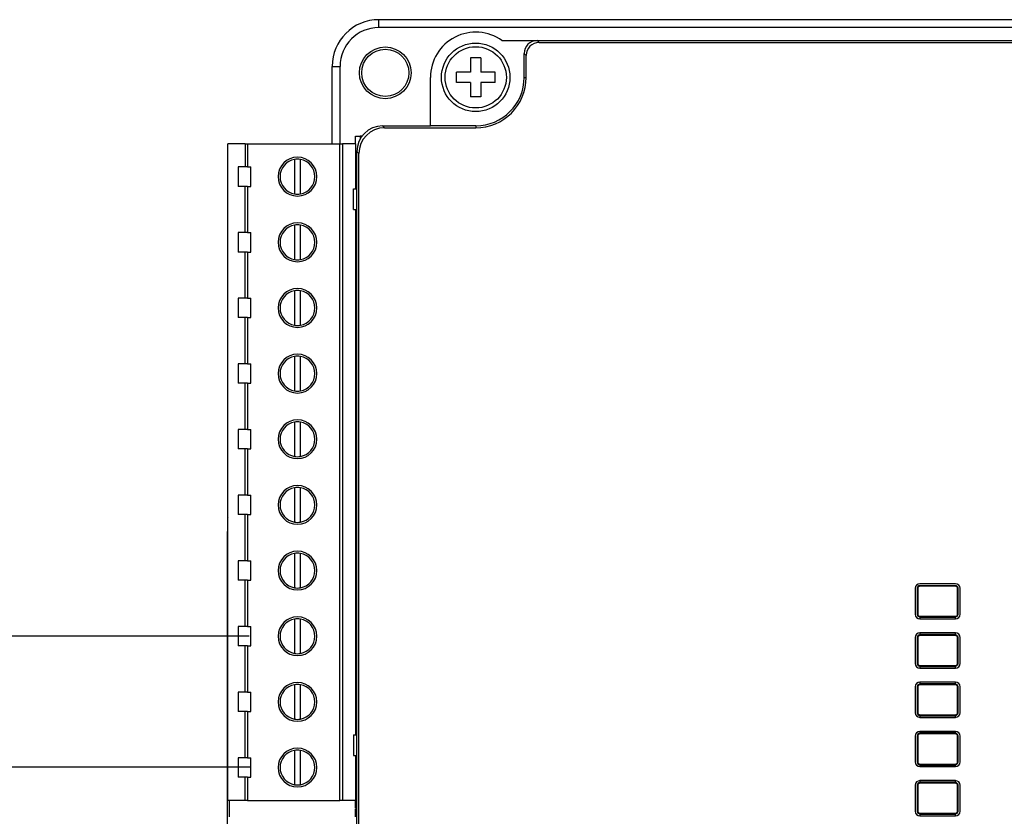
# Model space of a CAD drawing. Header units: millimetres. Extents: x -7023 to 53801, y 9849 to 33561.
# Tile 479 of 537: x 29309 to 29384, y 27378 to 27439. Entities that reach past the tile are written whole.
import ezdxf

# ---------------------------------------------------------------- set-up
doc = ezdxf.new("R2010")
doc.units = ezdxf.units.MM
doc.layers.add('IE_SKD', color=6, linetype='Continuous')

# ---------------------------------------------------------------- blocks, each defined once
blk = doc.blocks.new('Modul kontroli HID X100')
at = {"layer": 'IE_SKD', "linetype": 'Continuous', "lineweight": 25}
for p, q in [((-24131.167, -33193.704), (-24131.167, -33193.093)), ((-24081.05, -33193.093), (-24131.167, -33193.093)), ((-24081.05, -33193.704), (-24131.167, -33193.704)), ((-24121.635, -33194.704), (-24118.919, -33194.704)), ((-24118.919, -33194.704), (-24118.766, -33194.857)), ((-24118.919, -33194.704), (-24105.967, -33194.704)), ((-24118.766, -33194.857), (-24002.568, -33194.857)), ((-24105.967, -33194.704), (-24015.367, -33194.704)), ((-24123.267, -33196.054), (-24124.067, -33196.054)), ((-24124.067, -33196.054), (-24124.067, -33197.154)), ((-24123.267, -33196.054), (-24123.267, -33197.154)), ((-24119.764, -33195.855), (-24119.917, -33195.702)), ((-24119.917, -33197.554), (-24119.917, -33195.702)), ((-24119.764, -33197.554), (-24119.764, -33195.855)), ((-24134.779, -33196.704), (-24134.167, -33196.704)), ((-24134.779, -33202.698), (-24134.779, -33196.704)), ((-24134.167, -33202.698), (-24134.167, -33196.704)), ((-24127.167, -33201.304), (-24127.167, -33197.554)), ((-24124.067, -33197.154), (-24125.167, -33197.154)), ((-24125.167, -33197.954), (-24125.167, -33197.154)), ((-24122.167, -33197.154), (-24123.267, -33197.154)), ((-24122.167, -33197.954), (-24122.167, -33197.154)), ((-24119.917, -33197.554), (-24119.764, -33197.554)), ((-24124.067, -33197.954), (-24125.167, -33197.954)), ((-24124.067, -33197.954), (-24124.067, -33199.054)), ((-24123.267, -33197.954), (-24123.267, -33199.054)), ((-24122.167, -33197.954), (-24123.267, -33197.954)), ((-24123.267, -33199.054), (-24124.067, -33199.054)), ((-24130.871, -33201.304), (-24130.718, -33201.457)), ((-24130.871, -33201.304), (-24127.167, -33201.304)), ((-24123.667, -33201.304), (-24127.167, -33201.304)), ((-24123.667, -33201.304), (-24123.667, -33201.457)), ((-24132.96, -33202.698), (-24132.96, -33202.098)), ((-24132.96, -33202.098), (-24132.615, -33202.098)), ((-24132.465, -33202.098), (-24132.615, -33202.098)), ((-24132.615, -33202.098), (-24132.615, -33202.329)), ((-24130.718, -33201.457), (-24123.667, -33201.457)), ((-24142.86, -33253.498), (-24142.86, -33202.698)), ((-24141.515, -33202.698), (-24142.86, -33202.698)), ((-24141.515, -33202.698), (-24141.515, -33204.488)), ((-24141.515, -33202.698), (-24141.334, -33202.698)), ((-24141.334, -33202.698), (-24141.334, -33204.488)), ((-24141.334, -33202.698), (-24134.186, -33202.698)), ((-24134.186, -33253.498), (-24134.186, -33202.698)), ((-24134.186, -33202.698), (-24133.989, -33202.698)), ((-24133.989, -33202.698), (-24133.989, -33253.498)), ((-24132.96, -33202.698), (-24133.989, -33202.698)), ((-24132.96, -33202.698), (-24132.96, -33206.178)), ((-24132.714, -33203.454), (-24132.867, -33203.301)), ((-24132.867, -33306.108), (-24132.867, -33203.301)), ((-24132.714, -33305.955), (-24132.714, -33203.454)), ((-24137.69, -33203.908), (-24137.69, -33206.568)), ((-24137.231, -33206.568), (-24137.231, -33203.908)), ((-24132.96, -33204.363), (-24132.867, -33204.363)), ((-24142.06, -33204.488), (-24142.06, -33205.988)), ((-24141.515, -33204.488), (-24142.06, -33204.488)), ((-24141.334, -33204.488), (-24141.515, -33204.488)), ((-24141.334, -33204.488), (-24141.06, -33204.488)), ((-24141.06, -33205.988), (-24141.06, -33204.488)), ((-24141.515, -33205.988), (-24142.06, -33205.988)), ((-24141.515, -33209.568), (-24141.515, -33205.988)), ((-24141.334, -33205.988), (-24141.515, -33205.988)), ((-24141.334, -33205.988), (-24141.334, -33209.568)), ((-24141.334, -33205.988), (-24141.06, -33205.988)), ((-24133.136, -33207.778), (-24133.136, -33206.178)), ((-24133.136, -33206.178), (-24132.867, -33206.178)), ((-24132.96, -33206.113), (-24132.867, -33206.113)), ((-24133.136, -33207.778), (-24132.867, -33207.778)), ((-24132.96, -33207.778), (-24132.96, -33248.418)), ((-24137.69, -33208.988), (-24137.69, -33211.648)), ((-24137.231, -33211.648), (-24137.231, -33208.988)), ((-24142.06, -33209.568), (-24142.06, -33211.068)), ((-24141.515, -33209.568), (-24142.06, -33209.568)), ((-24141.334, -33209.568), (-24141.515, -33209.568)), ((-24141.334, -33209.568), (-24141.06, -33209.568)), ((-24141.06, -33211.068), (-24141.06, -33209.568)), ((-24132.96, -33209.443), (-24132.867, -33209.443)), ((-24141.515, -33211.068), (-24142.06, -33211.068)), ((-24141.515, -33214.648), (-24141.515, -33211.068)), ((-24141.334, -33211.068), (-24141.515, -33211.068)), ((-24141.334, -33211.068), (-24141.334, -33214.648)), ((-24141.334, -33211.068), (-24141.06, -33211.068)), ((-24132.96, -33211.193), (-24132.867, -33211.193)), ((-24137.69, -33214.068), (-24137.69, -33216.728)), ((-24137.231, -33216.728), (-24137.231, -33214.068)), ((-24142.06, -33214.648), (-24142.06, -33216.148)), ((-24141.515, -33214.648), (-24142.06, -33214.648)), ((-24141.334, -33214.648), (-24141.515, -33214.648)), ((-24141.334, -33214.648), (-24141.06, -33214.648)), ((-24141.06, -33216.148), (-24141.06, -33214.648)), ((-24132.96, -33214.523), (-24132.867, -33214.523)), ((-24141.515, -33216.148), (-24142.06, -33216.148)), ((-24141.515, -33219.728), (-24141.515, -33216.148)), ((-24141.334, -33216.148), (-24141.515, -33216.148)), ((-24141.334, -33216.148), (-24141.334, -33219.728)), ((-24141.334, -33216.148), (-24141.06, -33216.148)), ((-24132.96, -33216.273), (-24132.867, -33216.273)), ((-24137.69, -33219.148), (-24137.69, -33221.808)), ((-24137.231, -33221.808), (-24137.231, -33219.148)), ((-24132.96, -33219.603), (-24132.867, -33219.603)), ((-24142.06, -33219.728), (-24142.06, -33221.228)), ((-24141.515, -33219.728), (-24142.06, -33219.728)), ((-24141.334, -33219.728), (-24141.515, -33219.728)), ((-24141.334, -33219.728), (-24141.06, -33219.728)), ((-24141.06, -33221.228), (-24141.06, -33219.728)), ((-24141.515, -33221.228), (-24142.06, -33221.228)), ((-24141.515, -33224.808), (-24141.515, -33221.228)), ((-24141.334, -33221.228), (-24141.515, -33221.228)), ((-24141.334, -33221.228), (-24141.334, -33224.808)), ((-24141.334, -33221.228), (-24141.06, -33221.228)), ((-24132.96, -33221.353), (-24132.867, -33221.353)), ((-24137.69, -33224.228), (-24137.69, -33226.888)), ((-24137.231, -33226.888), (-24137.231, -33224.228)), ((-24142.06, -33224.808), (-24142.06, -33226.308)), ((-24141.515, -33224.808), (-24142.06, -33224.808)), ((-24141.334, -33224.808), (-24141.515, -33224.808)), ((-24141.334, -33224.808), (-24141.06, -33224.808)), ((-24141.06, -33226.308), (-24141.06, -33224.808)), ((-24132.96, -33224.683), (-24132.867, -33224.683)), ((-24141.515, -33226.308), (-24142.06, -33226.308)), ((-24141.515, -33229.888), (-24141.515, -33226.308)), ((-24141.334, -33226.308), (-24141.515, -33226.308)), ((-24141.334, -33226.308), (-24141.334, -33229.888)), ((-24141.334, -33226.308), (-24141.06, -33226.308)), ((-24132.96, -33226.433), (-24132.867, -33226.433)), ((-24137.69, -33229.308), (-24137.69, -33231.968)), ((-24137.231, -33231.968), (-24137.231, -33229.308)), ((-24142.06, -33229.888), (-24142.06, -33231.388)), ((-24141.515, -33229.888), (-24142.06, -33229.888)), ((-24141.334, -33229.888), (-24141.515, -33229.888)), ((-24141.334, -33229.888), (-24141.06, -33229.888)), ((-24141.06, -33231.388), (-24141.06, -33229.888)), ((-24132.96, -33229.763), (-24132.867, -33229.763)), ((-24142.867, -33231.704), (-24142.867, -33232.704)), ((-24142.86, -33231.704), (-24142.867, -33231.704)), ((-24141.515, -33231.388), (-24142.06, -33231.388)), ((-24141.515, -33234.968), (-24141.515, -33231.388)), ((-24141.334, -33231.388), (-24141.515, -33231.388)), ((-24141.334, -33231.388), (-24141.334, -33234.968)), ((-24141.334, -33231.388), (-24141.06, -33231.388)), ((-24132.96, -33231.513), (-24132.867, -33231.513)), ((-24142.867, -33276.704), (-24142.867, -33232.704)), ((-24137.69, -33234.388), (-24137.69, -33237.048)), ((-24137.231, -33237.048), (-24137.231, -33234.388)), ((-24132.96, -33234.843), (-24132.867, -33234.843)), ((-24142.06, -33234.968), (-24142.06, -33236.468)), ((-24141.515, -33234.968), (-24142.06, -33234.968)), ((-24141.334, -33234.968), (-24141.515, -33234.968)), ((-24141.334, -33234.968), (-24141.06, -33234.968)), ((-24141.06, -33236.468), (-24141.06, -33234.968)), ((-24141.515, -33236.468), (-24142.06, -33236.468)), ((-24141.515, -33240.048), (-24141.515, -33236.468)), ((-24141.334, -33236.468), (-24141.515, -33236.468)), ((-24141.334, -33236.468), (-24141.334, -33240.048)), ((-24141.334, -33236.468), (-24141.06, -33236.468)), ((-24132.96, -33236.593), (-24132.867, -33236.593)), ((-24089.657, -33237.088), (-24089.657, -33239.098)), ((-24089.457, -33237.088), (-24089.501, -33237.088)), ((-24089.501, -33237.088), (-24089.501, -33239.098)), ((-24089.457, -33237.088), (-24089.457, -33239.098)), ((-24086.541, -33236.732), (-24089.301, -33236.732)), ((-24089.301, -33236.888), (-24089.301, -33236.932)), ((-24086.541, -33236.888), (-24089.301, -33236.888)), ((-24086.541, -33236.932), (-24089.301, -33236.932)), ((-24086.541, -33236.932), (-24086.541, -33236.888)), ((-24086.385, -33239.098), (-24086.385, -33237.088)), ((-24086.341, -33237.088), (-24086.385, -33237.088)), ((-24086.341, -33239.098), (-24086.341, -33237.088)), ((-24086.185, -33239.098), (-24086.185, -33237.088)), ((-24137.69, -33239.468), (-24137.69, -33242.128)), ((-24137.231, -33242.128), (-24137.231, -33239.468)), ((-24089.501, -33239.098), (-24089.457, -33239.098)), ((-24089.301, -33239.254), (-24086.541, -33239.254)), ((-24089.301, -33239.254), (-24089.301, -33239.298)), ((-24089.266, -33239.332), (-24089.301, -33239.298)), ((-24089.301, -33239.298), (-24089.301, -33239.454)), ((-24089.301, -33239.454), (-24086.541, -33239.454)), ((-24089.266, -33239.332), (-24086.576, -33239.332)), ((-24089.266, -33239.454), (-24089.266, -33239.332)), ((-24086.576, -33239.332), (-24086.541, -33239.298)), ((-24086.576, -33239.332), (-24086.576, -33239.454)), ((-24086.541, -33239.298), (-24086.541, -33239.254)), ((-24086.541, -33239.454), (-24086.541, -33239.298)), ((-24086.385, -33239.098), (-24086.341, -33239.098)), ((-24142.06, -33240.048), (-24142.06, -33241.548)), ((-24141.515, -33240.048), (-24142.06, -33240.048)), ((-24141.334, -33240.048), (-24141.515, -33240.048)), ((-24141.334, -33240.048), (-24141.06, -33240.048)), ((-24141.06, -33241.548), (-24141.06, -33240.048)), ((-24132.96, -33239.923), (-24132.867, -33239.923)), ((-24089.657, -33240.898), (-24089.657, -33242.908)), ((-24089.457, -33240.898), (-24089.501, -33240.898)), ((-24089.501, -33240.898), (-24089.501, -33242.908)), ((-24089.457, -33240.898), (-24089.457, -33242.908)), ((-24089.301, -33240.542), (-24089.301, -33240.698)), ((-24086.541, -33240.542), (-24089.301, -33240.542)), ((-24089.266, -33240.663), (-24089.301, -33240.698)), ((-24089.301, -33240.698), (-24089.301, -33240.742)), ((-24086.541, -33240.742), (-24089.301, -33240.742)), ((-24089.266, -33240.663), (-24089.266, -33240.542)), ((-24086.576, -33240.663), (-24089.266, -33240.663)), ((-24086.576, -33240.542), (-24086.576, -33240.663)), ((-24086.576, -33240.663), (-24086.541, -33240.698)), ((-24086.541, -33240.698), (-24086.541, -33240.542)), ((-24086.541, -33240.742), (-24086.541, -33240.698)), ((-24086.385, -33242.908), (-24086.385, -33240.898)), ((-24086.341, -33240.898), (-24086.385, -33240.898)), ((-24086.341, -33242.908), (-24086.341, -33240.898)), ((-24086.185, -33242.908), (-24086.185, -33240.898)), ((-24141.515, -33241.548), (-24142.06, -33241.548)), ((-24141.515, -33245.128), (-24141.515, -33241.548)), ((-24141.334, -33241.548), (-24141.515, -33241.548)), ((-24141.334, -33241.548), (-24141.334, -33245.128)), ((-24141.334, -33241.548), (-24141.06, -33241.548)), ((-24132.96, -33241.673), (-24132.867, -33241.673)), ((-24089.501, -33242.908), (-24089.457, -33242.908)), ((-24089.301, -33243.064), (-24086.541, -33243.064)), ((-24089.301, -33243.064), (-24089.301, -33243.108)), ((-24089.266, -33243.142), (-24089.301, -33243.108)), ((-24089.301, -33243.108), (-24089.301, -33243.264)), ((-24089.301, -33243.264), (-24086.541, -33243.264)), ((-24089.266, -33243.142), (-24086.576, -33243.142)), ((-24089.266, -33243.264), (-24089.266, -33243.142)), ((-24086.576, -33243.142), (-24086.541, -33243.108)), ((-24086.576, -33243.142), (-24086.576, -33243.264)), ((-24086.541, -33243.108), (-24086.541, -33243.064)), ((-24086.541, -33243.264), (-24086.541, -33243.108)), ((-24086.385, -33242.908), (-24086.341, -33242.908)), ((-24137.69, -33244.548), (-24137.69, -33247.208)), ((-24137.231, -33247.208), (-24137.231, -33244.548)), ((-24089.657, -33244.708), (-24089.657, -33246.718)), ((-24089.501, -33244.708), (-24089.501, -33246.718)), ((-24089.457, -33244.708), (-24089.501, -33244.708)), ((-24089.457, -33244.708), (-24089.457, -33246.718)), ((-24089.301, -33244.352), (-24089.301, -33244.508)), ((-24086.541, -33244.352), (-24089.301, -33244.352)), ((-24089.266, -33244.473), (-24089.301, -33244.508)), ((-24089.301, -33244.508), (-24089.301, -33244.552)), ((-24086.541, -33244.552), (-24089.301, -33244.552)), ((-24089.266, -33244.473), (-24089.266, -33244.352)), ((-24086.576, -33244.473), (-24089.266, -33244.473)), ((-24086.576, -33244.352), (-24086.576, -33244.473)), ((-24086.576, -33244.473), (-24086.541, -33244.508)), ((-24086.541, -33244.508), (-24086.541, -33244.352)), ((-24086.541, -33244.552), (-24086.541, -33244.508)), ((-24086.385, -33246.718), (-24086.385, -33244.708)), ((-24086.341, -33244.708), (-24086.385, -33244.708)), ((-24086.341, -33246.718), (-24086.341, -33244.708)), ((-24086.185, -33246.718), (-24086.185, -33244.708)), ((-24142.06, -33245.128), (-24142.06, -33246.628)), ((-24141.515, -33245.128), (-24142.06, -33245.128)), ((-24141.334, -33245.128), (-24141.515, -33245.128)), ((-24141.334, -33245.128), (-24141.06, -33245.128)), ((-24141.06, -33246.628), (-24141.06, -33245.128)), ((-24132.96, -33245.003), (-24132.867, -33245.003)), ((-24141.515, -33246.628), (-24142.06, -33246.628)), ((-24141.515, -33250.208), (-24141.515, -33246.628)), ((-24141.334, -33246.628), (-24141.515, -33246.628)), ((-24141.334, -33246.628), (-24141.334, -33250.208)), ((-24141.334, -33246.628), (-24141.06, -33246.628)), ((-24132.96, -33246.753), (-24132.867, -33246.753)), ((-24089.501, -33246.718), (-24089.457, -33246.718)), ((-24089.301, -33246.874), (-24086.541, -33246.874)), ((-24089.301, -33246.874), (-24089.301, -33246.918)), ((-24089.266, -33246.952), (-24089.301, -33246.918)), ((-24089.301, -33246.918), (-24089.301, -33247.074)), ((-24089.301, -33247.074), (-24086.541, -33247.074)), ((-24089.266, -33246.952), (-24086.576, -33246.952)), ((-24089.266, -33247.074), (-24089.266, -33246.952)), ((-24086.576, -33246.952), (-24086.541, -33246.918)), ((-24086.576, -33246.952), (-24086.576, -33247.074)), ((-24086.541, -33246.918), (-24086.541, -33246.874)), ((-24086.541, -33247.074), (-24086.541, -33246.918)), ((-24086.385, -33246.718), (-24086.341, -33246.718)), ((-24133.136, -33248.418), (-24133.136, -33250.018)), ((-24133.136, -33248.418), (-24132.867, -33248.418)), ((-24089.657, -33248.518), (-24089.657, -33250.528)), ((-24089.457, -33248.518), (-24089.501, -33248.518)), ((-24089.501, -33248.518), (-24089.501, -33250.528)), ((-24089.457, -33248.518), (-24089.457, -33250.528)), ((-24089.301, -33248.162), (-24089.301, -33248.318)), ((-24086.541, -33248.162), (-24089.301, -33248.162)), ((-24089.266, -33248.283), (-24089.301, -33248.318)), ((-24089.301, -33248.318), (-24089.301, -33248.362)), ((-24086.541, -33248.362), (-24089.301, -33248.362)), ((-24089.266, -33248.283), (-24089.266, -33248.162)), ((-24086.576, -33248.283), (-24089.266, -33248.283)), ((-24086.576, -33248.162), (-24086.576, -33248.283)), ((-24086.576, -33248.283), (-24086.541, -33248.318)), ((-24086.541, -33248.318), (-24086.541, -33248.162)), ((-24086.541, -33248.362), (-24086.541, -33248.318)), ((-24086.341, -33248.518), (-24086.385, -33248.518)), ((-24086.385, -33250.528), (-24086.385, -33248.518)), ((-24086.341, -33250.528), (-24086.341, -33248.518)), ((-24086.185, -33250.528), (-24086.185, -33248.518)), ((-24137.69, -33249.628), (-24137.69, -33252.288)), ((-24137.231, -33252.288), (-24137.231, -33249.628)), ((-24133.136, -33250.018), (-24132.867, -33250.018)), ((-24132.96, -33250.018), (-24132.96, -33253.498)), ((-24132.96, -33250.083), (-24132.867, -33250.083)), ((-24142.06, -33250.208), (-24142.06, -33251.708)), ((-24141.515, -33250.208), (-24142.06, -33250.208)), ((-24141.334, -33250.208), (-24141.515, -33250.208)), ((-24141.334, -33250.208), (-24141.06, -33250.208)), ((-24141.06, -33251.708), (-24141.06, -33250.208)), ((-24089.501, -33250.528), (-24089.457, -33250.528)), ((-24089.301, -33250.684), (-24086.541, -33250.684)), ((-24089.301, -33250.684), (-24089.301, -33250.728)), ((-24089.266, -33250.762), (-24089.301, -33250.728)), ((-24089.301, -33250.728), (-24089.301, -33250.884)), ((-24089.301, -33250.884), (-24086.541, -33250.884)), ((-24089.266, -33250.762), (-24086.576, -33250.762)), ((-24089.266, -33250.884), (-24089.266, -33250.762)), ((-24086.576, -33250.762), (-24086.541, -33250.728)), ((-24086.576, -33250.762), (-24086.576, -33250.884)), ((-24086.541, -33250.728), (-24086.541, -33250.684)), ((-24086.541, -33250.884), (-24086.541, -33250.728)), ((-24086.385, -33250.528), (-24086.341, -33250.528)), ((-24141.515, -33251.708), (-24142.06, -33251.708)), ((-24141.515, -33253.498), (-24141.515, -33251.708)), ((-24141.334, -33251.708), (-24141.515, -33251.708)), ((-24141.334, -33251.708), (-24141.334, -33253.498)), ((-24141.334, -33251.708), (-24141.06, -33251.708)), ((-24132.96, -33251.833), (-24132.867, -33251.833)), ((-24089.657, -33252.328), (-24089.657, -33254.338)), ((-24089.457, -33252.328), (-24089.501, -33252.328)), ((-24089.501, -33252.328), (-24089.501, -33254.338)), ((-24089.457, -33252.328), (-24089.457, -33254.338)), ((-24089.301, -33251.972), (-24089.301, -33252.128)), ((-24086.541, -33251.972), (-24089.301, -33251.972)), ((-24089.266, -33252.093), (-24089.301, -33252.128)), ((-24089.301, -33252.128), (-24089.301, -33252.172)), ((-24086.541, -33252.172), (-24089.301, -33252.172)), ((-24089.266, -33252.093), (-24089.266, -33251.972)), ((-24086.576, -33252.093), (-24089.266, -33252.093)), ((-24086.576, -33251.972), (-24086.576, -33252.093)), ((-24086.576, -33252.093), (-24086.541, -33252.128)), ((-24086.541, -33252.128), (-24086.541, -33251.972)), ((-24086.541, -33252.172), (-24086.541, -33252.128)), ((-24086.385, -33254.338), (-24086.385, -33252.328)), ((-24086.341, -33252.328), (-24086.385, -33252.328)), ((-24086.341, -33254.338), (-24086.341, -33252.328)), ((-24086.185, -33254.338), (-24086.185, -33252.328)), ((-24141.515, -33253.498), (-24142.86, -33253.498)), ((-24142.745, -33253.498), (-24142.745, -33254.768)), ((-24141.334, -33253.498), (-24141.515, -33253.498)), ((-24141.334, -33253.498), (-24134.186, -33253.498)), ((-24133.989, -33253.498), (-24134.186, -33253.498)), ((-24132.96, -33253.498), (-24133.989, -33253.498)), ((-24132.96, -33254.098), (-24132.96, -33253.498)), ((-24132.96, -33254.098), (-24132.867, -33254.098)), ((-24132.96, -33254.768), (-24132.96, -33254.168)), ((-24132.96, -33254.168), (-24132.867, -33254.168)), ((-24089.501, -33254.338), (-24089.457, -33254.338)), ((-24089.301, -33254.494), (-24086.541, -33254.494)), ((-24089.301, -33254.494), (-24089.301, -33254.538)), ((-24089.266, -33254.572), (-24089.301, -33254.538)), ((-24089.301, -33254.538), (-24089.301, -33254.694)), ((-24089.301, -33254.694), (-24086.541, -33254.694)), ((-24089.266, -33254.572), (-24086.576, -33254.572)), ((-24089.266, -33254.694), (-24089.266, -33254.572)), ((-24086.576, -33254.572), (-24086.541, -33254.538)), ((-24086.576, -33254.572), (-24086.576, -33254.694)), ((-24086.541, -33254.538), (-24086.541, -33254.494)), ((-24086.541, -33254.694), (-24086.541, -33254.538)), ((-24086.385, -33254.338), (-24086.341, -33254.338))]:
    blk.add_line(p, q, dxfattribs=at)
for centre, radius in [((-24130.667, -33197.204), 2), ((-24123.667, -33197.554), 2.65), ((-24123.667, -33197.554), 2.371), ((-24130.667, -33197.204), 1.825)]:
    blk.add_circle(centre, radius, dxfattribs=at)
for centre, radius, start, end in [((-24131.167, -33196.704), 3.612, 90, 180), ((-24131.167, -33196.704), 3, 90, 180), ((-24123.667, -33197.554), 3.5, 54.5168, 180), ((-24123.667, -33197.554), 3.903, 270, 0), ((-24123.667, -33197.554), 3.75, 270, 0), ((-24137.46, -33205.238), 1.5, 90, 270), ((-24137.46, -33205.238), 1.35, 99.79454, 260.20546), ((-24137.46, -33205.238), 1.35, 90, 99.79454), ((-24137.46, -33205.238), 1.5, 270, 90), ((-24137.46, -33205.238), 1.35, 80.20546, 90), ((-24137.46, -33205.238), 1.35, 279.79454, 80.20546), ((-24137.46, -33205.238), 1.35, 260.20546, 270), ((-24137.46, -33205.238), 1.35, 270, 279.79454), ((-24137.46, -33210.318), 1.5, 90, 270), ((-24137.46, -33210.318), 1.35, 99.79454, 260.20546), ((-24137.46, -33210.318), 1.35, 90, 99.79454), ((-24137.46, -33210.318), 1.5, 270, 90), ((-24137.46, -33210.318), 1.35, 80.20546, 90), ((-24137.46, -33210.318), 1.35, 279.79454, 80.20546), ((-24137.46, -33210.318), 1.35, 260.20546, 270), ((-24137.46, -33210.318), 1.35, 270, 279.79454), ((-24137.46, -33215.398), 1.5, 90, 270), ((-24137.46, -33215.398), 1.35, 99.79454, 260.20546), ((-24137.46, -33215.398), 1.35, 90, 99.79454), ((-24137.46, -33215.398), 1.5, 270, 90), ((-24137.46, -33215.398), 1.35, 80.20546, 90), ((-24137.46, -33215.398), 1.35, 279.79454, 80.20546), ((-24137.46, -33215.398), 1.35, 260.20546, 270), ((-24137.46, -33215.398), 1.35, 270, 279.79454), ((-24137.46, -33220.478), 1.5, 90, 270), ((-24137.46, -33220.478), 1.35, 99.79454, 260.20546), ((-24137.46, -33220.478), 1.35, 90, 99.79454), ((-24137.46, -33220.478), 1.5, 270, 90), ((-24137.46, -33220.478), 1.35, 80.20546, 90), ((-24137.46, -33220.478), 1.35, 279.79454, 80.20546), ((-24137.46, -33220.478), 1.35, 260.20546, 270), ((-24137.46, -33220.478), 1.35, 270, 279.79454), ((-24137.46, -33225.558), 1.5, 90, 270), ((-24137.46, -33225.558), 1.35, 99.79454, 260.20546), ((-24137.46, -33225.558), 1.35, 90, 99.79454), ((-24137.46, -33225.558), 1.5, 270, 90), ((-24137.46, -33225.558), 1.35, 80.20546, 90), ((-24137.46, -33225.558), 1.35, 279.79454, 80.20546), ((-24137.46, -33225.558), 1.35, 260.20546, 270), ((-24137.46, -33225.558), 1.35, 270, 279.79454), ((-24137.46, -33230.638), 1.5, 90, 270), ((-24137.46, -33230.638), 1.35, 99.79454, 260.20546), ((-24137.46, -33230.638), 1.35, 90, 99.79454), ((-24137.46, -33230.638), 1.5, 270, 90), ((-24137.46, -33230.638), 1.35, 80.20546, 90), ((-24137.46, -33230.638), 1.35, 279.79454, 80.20546), ((-24137.46, -33230.638), 1.35, 260.20546, 270), ((-24137.46, -33230.638), 1.35, 270, 279.79454), ((-24137.46, -33235.718), 1.5, 90, 270), ((-24137.46, -33235.718), 1.35, 99.79454, 260.20546), ((-24137.46, -33235.718), 1.35, 90, 99.79454), ((-24137.46, -33235.718), 1.5, 270, 90), ((-24137.46, -33235.718), 1.35, 80.20546, 90), ((-24137.46, -33235.718), 1.35, 279.79454, 80.20546), ((-24137.46, -33235.718), 1.35, 260.20546, 270), ((-24137.46, -33235.718), 1.35, 270, 279.79454), ((-24089.301, -33237.088), 0.356, 90, 180), ((-24089.301, -33237.088), 0.2, 90, 180), ((-24089.301, -33237.088), 0.156, 90, 180), ((-24086.541, -33237.088), 0.356, 0, 90), ((-24086.541, -33237.088), 0.2, 0, 90), ((-24086.541, -33237.088), 0.156, 0, 90), ((-24137.46, -33240.798), 1.5, 90, 270), ((-24137.46, -33240.798), 1.35, 99.79454, 260.20546), ((-24137.46, -33240.798), 1.35, 90, 99.79454), ((-24137.46, -33240.798), 1.5, 270, 90), ((-24137.46, -33240.798), 1.35, 80.20546, 90), ((-24137.46, -33240.798), 1.35, 279.79454, 80.20546), ((-24089.301, -33239.098), 0.356, 180, 270), ((-24089.301, -33239.098), 0.2, 180, 270), ((-24089.301, -33239.098), 0.156, 180, 270), ((-24086.541, -33239.098), 0.156, 270, 0), ((-24086.541, -33239.098), 0.2, 270, 0), ((-24086.541, -33239.098), 0.356, 270, 0), ((-24089.301, -33240.898), 0.356, 90, 180), ((-24089.301, -33240.898), 0.2, 90, 180), ((-24089.301, -33240.898), 0.156, 90, 180), ((-24086.541, -33240.898), 0.356, 0, 90), ((-24086.541, -33240.898), 0.2, 0, 90), ((-24086.541, -33240.898), 0.156, 0, 90), ((-24137.46, -33240.798), 1.35, 260.20546, 270), ((-24137.46, -33240.798), 1.35, 270, 279.79454), ((-24089.301, -33242.908), 0.356, 180, 270), ((-24089.301, -33242.908), 0.2, 180, 270), ((-24089.301, -33242.908), 0.156, 180, 270), ((-24086.541, -33242.908), 0.156, 270, 0), ((-24086.541, -33242.908), 0.2, 270, 0), ((-24086.541, -33242.908), 0.356, 270, 0), ((-24137.46, -33245.878), 1.5, 90, 270), ((-24137.46, -33245.878), 1.35, 99.79454, 260.20546), ((-24137.46, -33245.878), 1.35, 90, 99.79454), ((-24137.46, -33245.878), 1.5, 270, 90), ((-24137.46, -33245.878), 1.35, 80.20546, 90), ((-24137.46, -33245.878), 1.35, 279.79454, 80.20546), ((-24089.301, -33244.708), 0.356, 90, 180), ((-24089.301, -33244.708), 0.2, 90, 180), ((-24089.301, -33244.708), 0.156, 90, 180), ((-24086.541, -33244.708), 0.356, 0, 90), ((-24086.541, -33244.708), 0.2, 0, 90), ((-24086.541, -33244.708), 0.156, 0, 90), ((-24089.301, -33246.718), 0.356, 180, 270), ((-24089.301, -33246.718), 0.2, 180, 270), ((-24089.301, -33246.718), 0.156, 180, 270), ((-24086.541, -33246.718), 0.156, 270, 0), ((-24086.541, -33246.718), 0.2, 270, 0), ((-24086.541, -33246.718), 0.356, 270, 0), ((-24137.46, -33245.878), 1.35, 260.20546, 270), ((-24137.46, -33245.878), 1.35, 270, 279.79454), ((-24089.301, -33248.518), 0.356, 90, 180), ((-24089.301, -33248.518), 0.2, 90, 180), ((-24089.301, -33248.518), 0.156, 90, 180), ((-24086.541, -33248.518), 0.356, 0, 90), ((-24086.541, -33248.518), 0.2, 0, 90), ((-24086.541, -33248.518), 0.156, 0, 90), ((-24137.46, -33250.958), 1.5, 90, 270), ((-24137.46, -33250.958), 1.35, 99.79454, 260.20546), ((-24137.46, -33250.958), 1.35, 90, 99.79454), ((-24137.46, -33250.958), 1.5, 270, 90), ((-24137.46, -33250.958), 1.35, 80.20546, 90), ((-24137.46, -33250.958), 1.35, 279.79454, 80.20546), ((-24089.301, -33250.528), 0.356, 180, 270), ((-24089.301, -33250.528), 0.2, 180, 270), ((-24089.301, -33250.528), 0.156, 180, 270), ((-24086.541, -33250.528), 0.156, 270, 0), ((-24086.541, -33250.528), 0.2, 270, 0), ((-24086.541, -33250.528), 0.356, 270, 0), ((-24137.46, -33250.958), 1.35, 260.20546, 270), ((-24137.46, -33250.958), 1.35, 270, 279.79454), ((-24089.301, -33252.328), 0.356, 90, 180), ((-24089.301, -33252.328), 0.2, 90, 180), ((-24089.301, -33252.328), 0.156, 90, 180), ((-24086.541, -33252.328), 0.356, 0, 90), ((-24086.541, -33252.328), 0.2, 0, 90), ((-24086.541, -33252.328), 0.156, 0, 90), ((-24089.301, -33254.338), 0.356, 180, 270), ((-24089.301, -33254.338), 0.2, 180, 270), ((-24089.301, -33254.338), 0.156, 180, 270), ((-24086.541, -33254.338), 0.156, 270, 0), ((-24086.541, -33254.338), 0.2, 270, 0), ((-24086.541, -33254.338), 0.356, 270, 0)]:
    blk.add_arc(centre, radius, start, end, dxfattribs=at)
for centre, major_axis, ratio, start_param, end_param in [((-24118.915, -33195.706), (-0.71, 0.71), 0.99628, 5.499651, 7.06672), ((-24118.762, -33195.859), (-0.71, 0.71), 0.99628, 5.499651, 7.06672), ((-24130.863, -33203.308), (1.419, -1.419), 0.99628, 2.358058, 3.925127), ((-24130.71, -33203.461), (1.419, -1.419), 0.99628, 2.358058, 3.925127), ((-24141.801, -33231.704), (1.066, 0), 0.998074, 3.031112, 3.141593)]:
    blk.add_ellipse(centre, major_axis=major_axis, ratio=ratio, start_param=start_param, end_param=end_param, dxfattribs=at)

msp = doc.modelspace()

# ---------------------------------------------------------------- linework, layer by layer
at = {"layer": 'IE_SKD', "color": 1}
msp.add_line((29123.753, 27391.784, 1462.091), (29326.178, 27391.784, 1462.091), dxfattribs=at)
at = {"layer": 'IE_SKD', "color": 4}
msp.add_line((29034.813, 27381.763, 904.408), (29326.303, 27381.763, 904.408), dxfattribs=at)

# ---------------------------------------------------------------- block references
at = {"layer": 'IE_SKD', "ltscale": 200, "transparency": 33554687, "xscale": 0.9870040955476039, "yscale": 0.9870040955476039, "zscale": 0.9870040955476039}
msp.add_blockref('Modul kontroli HID X100', (53153.629, 60200.551, 346.725), dxfattribs=at)

doc.saveas('drawing.dxf')
